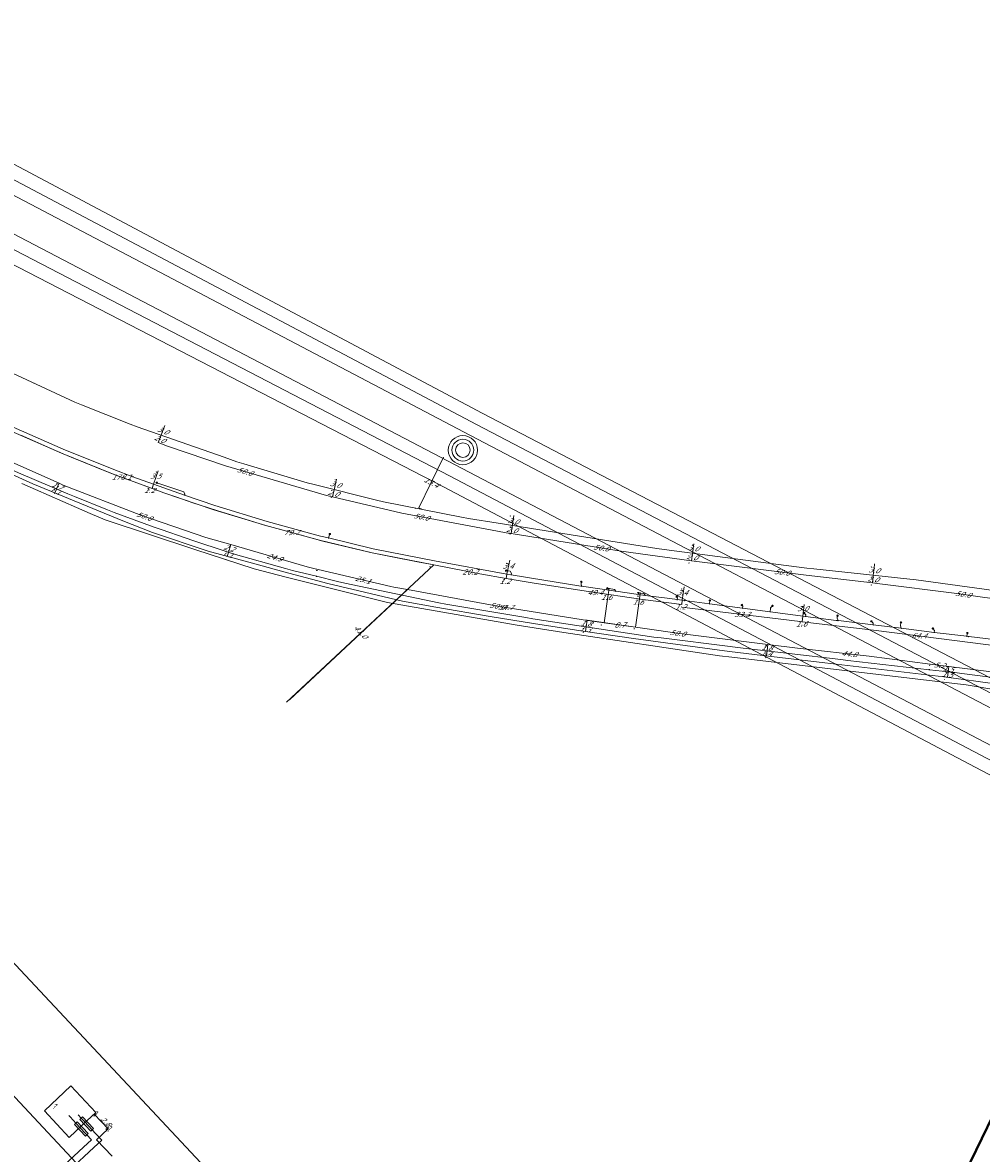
# Model space of a CAD drawing. Header units: metres. Extents: x 124576 to 133557, y 395865 to 402386.
# Tile 354 of 447: x 129584 to 129847, y 401210 to 401520. Entities that reach past the tile are written whole.
import ezdxf
from ezdxf.enums import TextEntityAlignment as Align

# ---------------------------------------------------------------- set-up
doc = ezdxf.new("R2010")
doc.units = ezdxf.units.M
doc.header["$MEASUREMENT"] = 0
for name, color, linetype, lineweight, true_color in [('LG_AanduidingEisVoorzorgsmaatregel', 7, 'Continuous', 40, 0xf7284a), ('LG_Datatransport', 3, 'Continuous', 13, 0x00ff00), ('LG_Hoog_Spanning_Tennet_Tso', 1, 'Continuous', 13, 0xff0000), ('LG_Laag_Spanning_Enexis_Netbeheer_BV', 7, 'Continuous', 13, 0x960000), ('LG_Midden_Spanning_Enexis_Netbeheer_BV', 7, 'Continuous', 13, 0xd20000), ('LG_Riool_Onder_Druk_Gemeente_Tilburg_Ruimtelijke_Uitvoering', 7, 'Continuous', 13, 0x800080), ('LG_warmte', 7, 'Continuous', 13, 0x008080), ('LG_warmte_Ennatuurlijk_BV', 7, 'Continuous', 13, 0x008080), ('MV_warmte_lijn', 7, 'Continuous', 0, 0x008080)]:
    doc.layers.add(name, color=color, linetype=linetype, lineweight=lineweight, true_color=true_color)
for name, color, linetype, lineweight in [('LG_Datatransport_P_Ziggo_BV', 7, 'Continuous', 0), ('LG_Hoog_Spanning_P_Tennet_Tso', 7, 'Continuous', 0), ('LG_Laag_Spanning_P_Enexis_Netbeheer_BV', 7, 'Continuous', 0), ('LG_Midden_Spanning_P_Enexis_Netbeheer_BV', 7, 'Continuous', 0), ('MV_Laag_Spanning', 7, 'Continuous', 0), ('MV_Laag_Spanning_lijn', 7, 'Continuous', 0), ('MV_Laag_Spanning_pijl', 7, 'Continuous', 0), ('MV_Midden_Spanning', 7, 'Continuous', 0), ('MV_Midden_Spanning_lijn', 7, 'Continuous', 0), ('MV_Midden_Spanning_pijl', 7, 'Continuous', 0), ('MV_warmte', 7, 'Continuous', 0)]:
    doc.layers.add(name, color=color, linetype=linetype, lineweight=lineweight)
doc.styles.add('Klic_Annotatie', font='verdanai.ttf', dxfattribs={"oblique": 20, "height": 1.4})

# ---------------------------------------------------------------- blocks, each defined once
blk = doc.blocks.new('Onbekend_5')
at = {"layer": 'LG_Datatransport_P_Ziggo_BV'}
blk.add_hatch(color=256, dxfattribs=at).paths.add_polyline_path([(-0.3, -1.1, -0.262633), (0.2, 0.2), (0.6, 0.5, 0.379827), (0.7, 1.3), (0.7, 1.3, 0.228508), (0, 1.5), (0, 1.5, 0.459053), (-0.8, 0.8), (-1.3, 0.9, -0.414214), (-0.1, 2, -0.243799), (1.1, 1.5, -0.379827), (0.9, 0.1), (0.5, -0.2, 0.262633), (0.2, -1.1), (-0.2, -1.1)])
blk.add_circle((0, 0), 2.5, dxfattribs=at)
at = {"layer": 'LG_Datatransport_P_Ziggo_BV', "extrusion": (0, 0, -1)}
blk.add_solid([(0.3, -2.1), (-0.2, -2.1), (0.3, -1.5), (-0.2, -1.5)], dxfattribs=at)
blk = doc.blocks.new('Mof')
at = {"layer": 'LG_Laag_Spanning_P_Enexis_Netbeheer_BV'}
h = blk.add_hatch(color=256, dxfattribs=at)
edge = h.paths.add_edge_path()
edge.add_arc((0, 0), 2, 0, 360)
blk = doc.blocks.new('Mof_1')
at = {"layer": 'LG_Midden_Spanning_P_Enexis_Netbeheer_BV'}
h = blk.add_hatch(color=256, dxfattribs=at)
edge = h.paths.add_edge_path()
edge.add_arc((0, 0), 2, 0, 360)
blk = doc.blocks.new('Streetlight')
at = {"layer": 'LG_Laag_Spanning_P_Enexis_Netbeheer_BV'}
for p, q in [((-1.8, 1.8), (-1.1, 1.1)), ((0, 2.5), (0, 1.5)), ((1.8, 1.8), (1.1, 1.1)), ((-1.1, -1.1), (-1.8, -1.8)), ((0, -1.5), (0, -2.5)), ((1.1, -1.1), (1.8, -1.8))]:
    blk.add_line(p, q, dxfattribs=at)
at = {"layer": 'LG_Laag_Spanning_P_Enexis_Netbeheer_BV', "flags": 128}
for points in [[(-2.5, 0), (-1.5, 0)], [(1.5, 0), (2.5, 0)]]:
    blk.add_lwpolyline(points, dxfattribs=at)
at = {"layer": 'LG_Laag_Spanning_P_Enexis_Netbeheer_BV'}
blk.add_circle((0, 0), 1.5, dxfattribs=at)
blk = doc.blocks.new('m_pijl')
at = {"layer": 'MV_Laag_Spanning_pijl'}
blk.add_hatch(color=7, dxfattribs=at).paths.add_polyline_path([(-1, -0.3), (-1, 0), (-1, 0.3), (0, 0)])
at = {"layer": 'MV_Laag_Spanning_pijl', "flags": 128}
blk.add_lwpolyline([(-1, 0), (-1, 0.3), (0, 0), (-1, -0.3), (-1, 0)], close=True, dxfattribs=at)
blk = doc.blocks.new('m_pijl_1')
at = {"layer": 'MV_Midden_Spanning_pijl'}
blk.add_hatch(color=7, dxfattribs=at).paths.add_polyline_path([(-1, -0.3), (-1, 0), (-1, 0.3), (0, 0)])
at = {"layer": 'MV_Midden_Spanning_pijl', "flags": 128}
blk.add_lwpolyline([(-1, 0), (-1, 0.3), (0, 0), (-1, -0.3), (-1, 0)], close=True, dxfattribs=at)
blk = doc.blocks.new('GSM Mast_1')
at = {"layer": 'LG_Hoog_Spanning_P_Tennet_Tso'}
for radius in [40, 30, 20]:
    blk.add_circle((0, 0), radius, dxfattribs=at)

msp = doc.modelspace()

# ---------------------------------------------------------------- linework, layer by layer
at = {"layer": 'LG_AanduidingEisVoorzorgsmaatregel', "flags": 128}
msp.add_lwpolyline([(129895.24, 401313.04), (129833.29, 401185.49)], dxfattribs=at)
at = {"layer": 'LG_Datatransport', "flags": 128}
for points in [[(129633.78, 401170.26), (129633.78, 401170.26), (129633.78, 401170.26), (129633.78, 401170.26), (129633.78, 401170.26), (129633.78, 401170.26), (129652.02, 401187.35), (129652.02, 401187.35), (129652.02, 401187.35), (129652.02, 401187.35), (129652.03, 401187.35), (129652.03, 401187.35), (129652.03, 401187.35), (129652.03, 401187.35), (129652.03, 401187.36), (129652.03, 401187.36), (129652.02, 401187.36), (129652.02, 401187.36), (129652.02, 401187.36), (129650.4, 401189.08), (129581.11, 401263.28)], [(129562.84, 401246.22), (129633.77, 401170.26), (129633.77, 401170.26), (129633.77, 401170.26), (129633.77, 401170.26), (129633.77, 401170.26), (129633.77, 401170.26), (129633.78, 401170.26), (129633.78, 401170.26)]]:
    msp.add_lwpolyline(points, dxfattribs=at)
at = {"layer": 'LG_Hoog_Spanning_Tennet_Tso'}
for p, q in [((129509, 401520.2), (129710.29, 401413.08)), ((129509, 401515.67), (129708.69, 401410.03)), ((129509, 401511.16), (129707.09, 401406.97)), ((129509, 401500.26), (129702.91, 401399)), ((129509, 401495.81), (129701.31, 401395.95)), ((129509, 401491.37), (129699.71, 401392.89)), ((129710.29, 401413.08), (129937.81, 401294.55)), ((129708.69, 401410.03), (129934.21, 401292.2)), ((129707.09, 401406.97), (129930.61, 401289.85)), ((129702.91, 401399), (129921.9, 401284.17)), ((129701.31, 401395.95), (129918.29, 401281.82)), ((129699.71, 401392.89), (129914.69, 401279.47))]:
    msp.add_line(p, q, dxfattribs=at)
at = {"layer": 'LG_Laag_Spanning_Enexis_Netbeheer_BV'}
for p, q in [((129668.17, 401378.9), (129668.52, 401380)), ((129745.06, 401365.01), (129744.59, 401365.09)), ((129753.62, 401363.77), (129753.09, 401363.84)), ((129772.61, 401360.84), (129772.7, 401361.75)), ((129843.15, 401351.94), (129843.29, 401352.83))]:
    msp.add_line(p, q, dxfattribs=at)
at = {"layer": 'LG_Laag_Spanning_Enexis_Netbeheer_BV', "flags": 128}
for points in [[(129509, 401447.7), (129523.18, 401439.73), (129531.49, 401435.06), (129531.62, 401434.99), (129568.27, 401415.72), (129574.75, 401412.63), (129575.93, 401412.07), (129581.71, 401409.32), (129595.45, 401403.25), (129609.33, 401397.63), (129614.56, 401395.69)], [(129531.62, 401434.99), (129568.27, 401415.72), (129574.75, 401412.63), (129575.93, 401412.07), (129581.71, 401409.32), (129595.45, 401403.25), (129609.33, 401397.63), (129614.56, 401395.69)], [(129581.71, 401409.32), (129595.45, 401403.25), (129609.33, 401397.63), (129614.56, 401395.69), (129620.2, 401393.61), (129628.7, 401390.68), (129637.04, 401387.8), (129651.33, 401383.45), (129662.99, 401380.25), (129666, 401379.42), (129668.17, 401378.9), (129680.39, 401375.97), (129697.23, 401372.68), (129717.07, 401369.01), (129718.25, 401368.81), (129722.15, 401368.16), (129723.25, 401367.98), (129737.34, 401365.72), (129737.54, 401365.69), (129746.91, 401364.3), (129754.96, 401363.16), (129761.71, 401362.27), (129763.75, 401362), (129765.75, 401361.74), (129763.75, 401362), (129765.75, 401361.74)], [(129614.56, 401395.69), (129620.2, 401393.61), (129628.7, 401390.68), (129637.04, 401387.8), (129651.33, 401383.45), (129662.99, 401380.25), (129666, 401379.42), (129668.17, 401378.9), (129680.39, 401375.97), (129697.23, 401372.68), (129717.07, 401369.01), (129718.25, 401368.81), (129722.15, 401368.16), (129723.25, 401367.98), (129737.34, 401365.72), (129737.54, 401365.69), (129746.91, 401364.3), (129754.96, 401363.16), (129761.71, 401362.27), (129763.75, 401362), (129765.75, 401361.74), (129772.61, 401360.84), (129781.67, 401359.66), (129789.24, 401358.67), (129798.93, 401357.41), (129807.35, 401356.31), (129807.83, 401356.25), (129807.93, 401356.24), (129817.46, 401355.08), (129825.17, 401354.14), (129834.2, 401353.03), (129843.15, 401351.94), (129843.65, 401351.88), (129852.85, 401350.76)], [(129614.56, 401395.69), (129620.2, 401393.61), (129628.7, 401390.68), (129637.04, 401387.8), (129651.33, 401383.45), (129662.99, 401380.25), (129666, 401379.42), (129668.17, 401378.9), (129680.39, 401375.97), (129697.23, 401372.68), (129717.07, 401369.01), (129718.25, 401368.81), (129722.15, 401368.16), (129723.25, 401367.98), (129737.34, 401365.72), (129737.54, 401365.69), (129746.91, 401364.3), (129754.96, 401363.16), (129761.71, 401362.27), (129763.75, 401362), (129765.75, 401361.74)], [(129628.7, 401390.68), (129628.78, 401390.89), (129628.49, 401391.53), (129621.09, 401394.03)], [(129718.25, 401368.81), (129718.32, 401369.18), (129717.91, 401369.76), (129716.85, 401369.94)], [(129737.54, 401365.69), (129737.41, 401366.37), (129737.47, 401366.86)], [(129746.91, 401364.3), (129746.58, 401364.77), (129745.06, 401365.01)], [(129754.96, 401363.16), (129754.62, 401363.64), (129753.62, 401363.77)], [(129763.75, 401362), (129763.81, 401362.52), (129763.58, 401362.83)], [(129765.75, 401361.74), (129772.61, 401360.84), (129781.67, 401359.66), (129789.24, 401358.67), (129798.93, 401357.41), (129807.35, 401356.31), (129807.83, 401356.25), (129807.93, 401356.24), (129817.46, 401355.08), (129825.17, 401354.14), (129834.2, 401353.03), (129843.15, 401351.94), (129843.65, 401351.88)], [(129765.75, 401361.74), (129772.61, 401360.84), (129781.67, 401359.66), (129789.24, 401358.67), (129798.93, 401357.41), (129807.35, 401356.31), (129807.83, 401356.25), (129807.93, 401356.24), (129817.46, 401355.08), (129825.17, 401354.14), (129834.2, 401353.03), (129843.15, 401351.94), (129843.65, 401351.88)], [(129781.67, 401359.66), (129781.73, 401360.18), (129781.47, 401360.52)], [(129789.24, 401358.67), (129789.35, 401359.54), (129789.35, 401359.59), (129789.35, 401359.64), (129789.34, 401359.66)], [(129789.34, 401359.66), (129789.34, 401359.71), (129789.34, 401359.72), (129789.34, 401359.81), (129789.37, 401359.88), (129789.65, 401360.15), (129789.85, 401360.28)], [(129798.93, 401357.41), (129798.99, 401357.83), (129798.57, 401358.33)], [(129807.83, 401356.25), (129807.61, 401356.95), (129807.68, 401357.6)], [(129817.46, 401355.08), (129817.49, 401355.53), (129817.02, 401356.06), (129816.97, 401356.06)], [(129825.17, 401354.14), (129824.95, 401354.83), (129825.07, 401355.75)], [(129834.2, 401353.03), (129834.28, 401353.53), (129833.86, 401354.1), (129833.82, 401354.1)], [(129843.65, 401351.88), (129852.85, 401350.76), (129862.12, 401349.25), (129862.89, 401349.13), (129880.75, 401346.22), (129911.64, 401339.33), (129911.76, 401339.3), (129912.19, 401339.21), (129935.71, 401332.65), (129937.34, 401332.19), (129958.62, 401324.97), (129959.41, 401324.67), (129975.49, 401318.52)]]:
    msp.add_lwpolyline(points, dxfattribs=at)
at = {"layer": 'LG_Midden_Spanning_Enexis_Netbeheer_BV', "flags": 128}
for points in [[(129664.89, 401368.39), (129658.31, 401370.01), (129656.38, 401370.52), (129642.01, 401374.56), (129640.1, 401375.15), (129631.01, 401378.2), (129629.12, 401378.84), (129622.29, 401381.18), (129620.41, 401381.85), (129609.41, 401385.9), (129607.54, 401386.62), (129598.55, 401390.23), (129596.7, 401391), (129583.15, 401396.75), (129581.32, 401397.56), (129573.28, 401401.28), (129571.48, 401402.14), (129557.89, 401408.82), (129556.11, 401409.72), (129542.22, 401416.85), (129540.45, 401417.78), (129526.49, 401425.33), (129524.74, 401426.29), (129509, 401435.11)], [(129664.89, 401368.39), (129658.31, 401370.01), (129656.38, 401370.52), (129642.01, 401374.56), (129640.1, 401375.15), (129631.01, 401378.2), (129629.12, 401378.84), (129622.29, 401381.18), (129620.41, 401381.85), (129609.41, 401385.9), (129607.54, 401386.62), (129598.55, 401390.23), (129596.7, 401391), (129583.15, 401396.75), (129581.32, 401397.56), (129573.28, 401401.28), (129571.48, 401402.14), (129557.89, 401408.82), (129556.11, 401409.72), (129542.22, 401416.85), (129540.45, 401417.78), (129526.49, 401425.33), (129524.74, 401426.29), (129509, 401435.11)], [(129664.89, 401368.39), (129658.31, 401370.01), (129656.38, 401370.52), (129642.01, 401374.56), (129640.1, 401375.15), (129631.01, 401378.2), (129629.12, 401378.84), (129622.29, 401381.18), (129620.41, 401381.85), (129609.41, 401385.9), (129607.54, 401386.62), (129598.55, 401390.23), (129596.7, 401391), (129583.15, 401396.75), (129581.32, 401397.56), (129573.28, 401401.28), (129571.48, 401402.14), (129557.89, 401408.82), (129556.11, 401409.72), (129542.22, 401416.85), (129540.45, 401417.78), (129526.49, 401425.33), (129524.74, 401426.29), (129509, 401435.11)], [(129664.89, 401368.39), (129658.31, 401370.01), (129656.38, 401370.52), (129642.01, 401374.56), (129640.1, 401375.15), (129631.01, 401378.2), (129629.12, 401378.84), (129622.29, 401381.18), (129620.41, 401381.85), (129609.41, 401385.9), (129607.54, 401386.62), (129598.55, 401390.23), (129596.7, 401391), (129583.15, 401396.75), (129581.32, 401397.56), (129573.28, 401401.28), (129571.48, 401402.14), (129557.89, 401408.82), (129556.11, 401409.72), (129542.22, 401416.85), (129540.45, 401417.78), (129526.49, 401425.33), (129524.74, 401426.29), (129509, 401435.11)], [(129576.14, 401426.55), (129598.58, 401416.16), (129600.42, 401415.37), (129613.79, 401410.06), (129615.66, 401409.36), (129639.58, 401401.03), (129643.04, 401399.82), (129644.95, 401399.21), (129662.28, 401394.06), (129664.21, 401393.53), (129681.29, 401389.25), (129683.24, 401388.81), (129704.59, 401384.62), (129706.56, 401384.27), (129714.66, 401382.97), (129758.18, 401375.99), (129760.16, 401375.7), (129791.47, 401371.65), (129799.24, 401370.64), (129801.23, 401370.41), (129829.24, 401367.43), (129831.22, 401367.19), (129862.48, 401362.82)], [(129576.14, 401426.55), (129598.58, 401416.16), (129600.42, 401415.37), (129613.79, 401410.06), (129615.66, 401409.36), (129639.58, 401401.03), (129643.04, 401399.82), (129644.95, 401399.21), (129662.28, 401394.06), (129664.21, 401393.53), (129681.29, 401389.25), (129683.24, 401388.81), (129704.59, 401384.62), (129706.56, 401384.27), (129714.66, 401382.97), (129758.18, 401375.99), (129760.16, 401375.7), (129791.47, 401371.65), (129799.24, 401370.64), (129801.23, 401370.41), (129829.24, 401367.43), (129831.22, 401367.19), (129862.48, 401362.82)], [(129576.14, 401426.55), (129598.58, 401416.16), (129600.42, 401415.37), (129613.79, 401410.06), (129615.66, 401409.36), (129639.58, 401401.03), (129643.04, 401399.82), (129644.95, 401399.21), (129662.28, 401394.06), (129664.21, 401393.53), (129681.29, 401389.25), (129683.24, 401388.81), (129704.59, 401384.62), (129706.56, 401384.27), (129714.66, 401382.97), (129758.18, 401375.99), (129760.16, 401375.7), (129791.47, 401371.65), (129799.24, 401370.64), (129801.23, 401370.41), (129829.24, 401367.43), (129831.22, 401367.19), (129862.48, 401362.82)], [(129576.14, 401426.55), (129598.58, 401416.16), (129600.42, 401415.37), (129613.79, 401410.06), (129615.66, 401409.36), (129639.58, 401401.03), (129643.04, 401399.82), (129644.95, 401399.21), (129662.28, 401394.06), (129664.21, 401393.53), (129681.29, 401389.25), (129683.24, 401388.81), (129704.59, 401384.62), (129706.56, 401384.27), (129714.66, 401382.97), (129758.18, 401375.99), (129760.16, 401375.7), (129791.47, 401371.65), (129799.24, 401370.64), (129801.23, 401370.41), (129829.24, 401367.43), (129831.22, 401367.19), (129862.48, 401362.82)], [(129576.14, 401426.55), (129598.58, 401416.16), (129600.42, 401415.37), (129613.79, 401410.06), (129615.66, 401409.36), (129639.58, 401401.03), (129643.04, 401399.82), (129639.58, 401401.03), (129643.04, 401399.82), (129644.95, 401399.21), (129662.28, 401394.06), (129664.21, 401393.53), (129681.29, 401389.25), (129683.24, 401388.81), (129704.59, 401384.62), (129706.56, 401384.27), (129714.66, 401382.97), (129758.18, 401375.99), (129714.66, 401382.97), (129758.18, 401375.99), (129760.16, 401375.7), (129791.47, 401371.65), (129799.24, 401370.64), (129791.47, 401371.65), (129799.24, 401370.64), (129801.23, 401370.41), (129829.24, 401367.43), (129831.22, 401367.19), (129862.48, 401362.82)], [(129576.14, 401426.55), (129598.58, 401416.16), (129600.42, 401415.37), (129613.79, 401410.06), (129615.66, 401409.36), (129639.58, 401401.03), (129643.04, 401399.82), (129639.58, 401401.03), (129643.04, 401399.82), (129644.95, 401399.21), (129662.28, 401394.06), (129664.21, 401393.53), (129681.29, 401389.25), (129683.24, 401388.81), (129704.59, 401384.62), (129706.56, 401384.27), (129714.66, 401382.97), (129758.18, 401375.99), (129714.66, 401382.97), (129758.18, 401375.99), (129760.16, 401375.7), (129791.47, 401371.65), (129799.24, 401370.64), (129791.47, 401371.65), (129799.24, 401370.64), (129801.23, 401370.41), (129829.24, 401367.43), (129831.22, 401367.19), (129862.48, 401362.82)], [(129576.14, 401426.55), (129598.58, 401416.16), (129600.42, 401415.37), (129613.79, 401410.06), (129615.66, 401409.36), (129639.58, 401401.03), (129643.04, 401399.82), (129639.58, 401401.03), (129643.04, 401399.82), (129644.95, 401399.21), (129662.28, 401394.06), (129664.21, 401393.53), (129681.29, 401389.25), (129683.24, 401388.81), (129704.59, 401384.62), (129706.56, 401384.27), (129714.66, 401382.97), (129758.18, 401375.99), (129714.66, 401382.97), (129758.18, 401375.99), (129760.16, 401375.7), (129791.47, 401371.65), (129799.24, 401370.64), (129791.47, 401371.65), (129799.24, 401370.64), (129801.23, 401370.41), (129829.24, 401367.43), (129831.22, 401367.19), (129862.48, 401362.82)], [(129576.14, 401426.55), (129598.58, 401416.16), (129600.42, 401415.37), (129613.79, 401410.06), (129615.66, 401409.36), (129639.58, 401401.03), (129639.58, 401401.03), (129643.04, 401399.82), (129643.04, 401399.82), (129644.95, 401399.21), (129662.28, 401394.06), (129664.21, 401393.53), (129681.29, 401389.25), (129683.24, 401388.81), (129704.59, 401384.62), (129706.56, 401384.27), (129714.66, 401382.97), (129714.66, 401382.97), (129758.18, 401375.99), (129758.18, 401375.99), (129760.16, 401375.7), (129791.47, 401371.65), (129791.47, 401371.65), (129799.24, 401370.64), (129799.24, 401370.64), (129801.23, 401370.41), (129829.24, 401367.43), (129831.22, 401367.19), (129862.48, 401362.82)], [(129576.14, 401426.55), (129598.58, 401416.16), (129600.42, 401415.37), (129613.79, 401410.06), (129615.66, 401409.36), (129639.58, 401401.03), (129639.58, 401401.03), (129643.04, 401399.82), (129643.04, 401399.82), (129644.95, 401399.21), (129662.28, 401394.06), (129664.21, 401393.53), (129681.29, 401389.25), (129683.24, 401388.81), (129704.59, 401384.62), (129706.56, 401384.27), (129714.66, 401382.97), (129714.66, 401382.97), (129758.18, 401375.99), (129758.18, 401375.99), (129760.16, 401375.7), (129791.47, 401371.65), (129791.47, 401371.65), (129799.24, 401370.64), (129799.24, 401370.64), (129801.23, 401370.41), (129829.24, 401367.43), (129831.22, 401367.19), (129862.48, 401362.82)], [(129576.14, 401426.55), (129598.58, 401416.16), (129600.42, 401415.37), (129613.79, 401410.06), (129615.66, 401409.36), (129639.58, 401401.03), (129643.04, 401399.82), (129644.95, 401399.21), (129662.28, 401394.06), (129664.21, 401393.53), (129681.29, 401389.25), (129683.24, 401388.81), (129704.59, 401384.62), (129706.56, 401384.27), (129714.66, 401382.97), (129758.18, 401375.99), (129760.16, 401375.7), (129791.47, 401371.65), (129799.24, 401370.64), (129801.23, 401370.41), (129829.24, 401367.43), (129831.22, 401367.19), (129862.48, 401362.82)], [(129850.82, 401338.94), (129844.96, 401339.74), (129840.86, 401340.28), (129836.8, 401340.81), (129804.23, 401344.65), (129784.89, 401346.97), (129778.04, 401347.79), (129751.77, 401351.38), (129737.34, 401353.46), (129724.39, 401355.45), (129712.51, 401357.33), (129697.61, 401359.9), (129688.4, 401361.56), (129667.95, 401366.4), (129655.92, 401369.64), (129647.29, 401371.98), (129635.15, 401375.3), (129619.91, 401380.43), (129611.74, 401383.64), (129587.11, 401393.78), (129568.85, 401402)], [(129850.82, 401338.94), (129844.96, 401339.74), (129840.86, 401340.28), (129836.8, 401340.81), (129804.23, 401344.65), (129784.89, 401346.97), (129778.04, 401347.79), (129751.77, 401351.38), (129737.34, 401353.46), (129724.39, 401355.45), (129712.51, 401357.33), (129697.61, 401359.9), (129688.4, 401361.56), (129667.95, 401366.4), (129655.92, 401369.64), (129647.29, 401371.98), (129635.15, 401375.3), (129619.91, 401380.43), (129611.74, 401383.64), (129587.11, 401393.78), (129568.85, 401402)], [(129850.82, 401338.94), (129844.96, 401339.74), (129840.86, 401340.28), (129836.8, 401340.81), (129804.23, 401344.65), (129784.89, 401346.97), (129778.04, 401347.79), (129751.77, 401351.38), (129737.34, 401353.46), (129724.39, 401355.45), (129712.51, 401357.33), (129697.61, 401359.9), (129688.4, 401361.56), (129667.95, 401366.4), (129655.92, 401369.64), (129647.29, 401371.98), (129635.15, 401375.3), (129619.91, 401380.43), (129611.74, 401383.64), (129587.11, 401393.78), (129568.85, 401402)], [(129850.82, 401338.94), (129844.96, 401339.74), (129840.86, 401340.28), (129836.8, 401340.81), (129804.23, 401344.65), (129784.89, 401346.97), (129778.04, 401347.79), (129751.77, 401351.38), (129737.34, 401353.46), (129724.39, 401355.45), (129712.51, 401357.33), (129697.61, 401359.9), (129688.4, 401361.56), (129667.95, 401366.4), (129655.92, 401369.64), (129647.29, 401371.98), (129635.15, 401375.3), (129619.91, 401380.43), (129611.74, 401383.64), (129587.11, 401393.78), (129568.85, 401402)], [(129850.82, 401338.94), (129844.96, 401339.74), (129840.86, 401340.28), (129836.8, 401340.81), (129804.23, 401344.65), (129784.89, 401346.97), (129778.04, 401347.79), (129751.77, 401351.38), (129737.34, 401353.46), (129724.39, 401355.45), (129712.51, 401357.33), (129697.61, 401359.9), (129688.4, 401361.56), (129667.95, 401366.4), (129655.92, 401369.64), (129647.29, 401371.98), (129635.15, 401375.3), (129619.91, 401380.43), (129611.74, 401383.64), (129587.11, 401393.78), (129568.85, 401402)], [(129850.82, 401338.94), (129844.96, 401339.74), (129840.86, 401340.28), (129836.8, 401340.81), (129804.23, 401344.65), (129784.89, 401346.97), (129778.04, 401347.79), (129751.77, 401351.38), (129737.34, 401353.46), (129724.39, 401355.45), (129712.51, 401357.33), (129697.61, 401359.9), (129688.4, 401361.56), (129667.95, 401366.4), (129655.92, 401369.64), (129647.29, 401371.98), (129635.15, 401375.3), (129619.91, 401380.43), (129611.74, 401383.64), (129587.11, 401393.78), (129568.85, 401402)], [(129850.82, 401338.94), (129844.96, 401339.74), (129840.86, 401340.28), (129836.8, 401340.81), (129804.23, 401344.65), (129784.89, 401346.97), (129778.04, 401347.79), (129751.77, 401351.38), (129737.34, 401353.46), (129724.39, 401355.45), (129712.51, 401357.33), (129697.61, 401359.9), (129688.4, 401361.56), (129667.95, 401366.4), (129655.92, 401369.64), (129647.29, 401371.98), (129635.15, 401375.3), (129619.91, 401380.43), (129611.74, 401383.64), (129587.11, 401393.78), (129568.85, 401402)], [(129583.15, 401396.75), (129596.7, 401391), (129598.55, 401390.23), (129607.54, 401386.62), (129609.41, 401385.9), (129620.41, 401381.85), (129622.29, 401381.18), (129629.12, 401378.84), (129631.01, 401378.2), (129640.1, 401375.15), (129642.01, 401374.56), (129656.38, 401370.52), (129658.31, 401370.01), (129664.89, 401368.39), (129670.65, 401366.97), (129672.6, 401366.53), (129698.36, 401361.14), (129700.32, 401360.77), (129722.24, 401357.06), (129724.21, 401356.75), (129757.34, 401351.75), (129759.32, 401351.48), (129778.29, 401349.11), (129780.27, 401348.87), (129808.58, 401345.57), (129810.56, 401345.34), (129832.86, 401342.79), (129839.81, 401342), (129841.8, 401341.76), (129852.44, 401340.35)], [(129583.15, 401396.75), (129596.7, 401391), (129598.55, 401390.23), (129607.54, 401386.62), (129609.41, 401385.9), (129620.41, 401381.85), (129622.29, 401381.18), (129629.12, 401378.84), (129631.01, 401378.2), (129640.1, 401375.15), (129642.01, 401374.56), (129656.38, 401370.52), (129658.31, 401370.01), (129664.89, 401368.39), (129670.65, 401366.97), (129672.6, 401366.53), (129698.36, 401361.14), (129700.32, 401360.77), (129722.24, 401357.06), (129724.21, 401356.75), (129757.34, 401351.75), (129759.32, 401351.48), (129778.29, 401349.11), (129780.27, 401348.87), (129808.58, 401345.57), (129810.56, 401345.34), (129832.86, 401342.79), (129839.81, 401342), (129841.8, 401341.76), (129852.44, 401340.35)], [(129583.15, 401396.75), (129596.7, 401391), (129598.55, 401390.23), (129607.54, 401386.62), (129609.41, 401385.9), (129620.41, 401381.85), (129622.29, 401381.18), (129629.12, 401378.84), (129631.01, 401378.2), (129640.1, 401375.15), (129642.01, 401374.56), (129656.38, 401370.52), (129658.31, 401370.01), (129664.89, 401368.39), (129670.65, 401366.97), (129672.6, 401366.53), (129698.36, 401361.14), (129700.32, 401360.77), (129722.24, 401357.06), (129724.21, 401356.75), (129757.34, 401351.75), (129759.32, 401351.48), (129778.29, 401349.11), (129780.27, 401348.87), (129808.58, 401345.57), (129810.56, 401345.34), (129832.86, 401342.79), (129839.81, 401342), (129841.8, 401341.76), (129852.44, 401340.35)], [(129583.15, 401396.75), (129596.7, 401391), (129598.55, 401390.23), (129607.54, 401386.62), (129609.41, 401385.9), (129620.41, 401381.85), (129622.29, 401381.18), (129629.12, 401378.84), (129631.01, 401378.2), (129640.1, 401375.15), (129642.01, 401374.56), (129656.38, 401370.52), (129658.31, 401370.01), (129664.89, 401368.39), (129670.65, 401366.97), (129672.6, 401366.53), (129698.36, 401361.14), (129700.32, 401360.77), (129722.24, 401357.06), (129724.21, 401356.75), (129757.34, 401351.75), (129759.32, 401351.48), (129778.29, 401349.11), (129780.27, 401348.87), (129808.58, 401345.57), (129810.56, 401345.34), (129832.86, 401342.79), (129839.81, 401342), (129841.8, 401341.76), (129852.44, 401340.35)], [(129832.86, 401342.79), (129810.56, 401345.34), (129808.58, 401345.57), (129780.27, 401348.87), (129778.29, 401349.11), (129759.32, 401351.48), (129757.34, 401351.75), (129724.21, 401356.75), (129722.24, 401357.06), (129700.32, 401360.77), (129698.36, 401361.14), (129672.6, 401366.53), (129670.65, 401366.97), (129664.89, 401368.39)], [(129832.86, 401342.79), (129810.56, 401345.34), (129808.58, 401345.57), (129780.27, 401348.87), (129778.29, 401349.11), (129759.32, 401351.48), (129757.34, 401351.75), (129724.21, 401356.75), (129722.24, 401357.06), (129700.32, 401360.77), (129698.36, 401361.14), (129672.6, 401366.53), (129670.65, 401366.97), (129664.89, 401368.39)], [(129832.86, 401342.79), (129810.56, 401345.34), (129808.58, 401345.57), (129780.27, 401348.87), (129778.29, 401349.11), (129759.32, 401351.48), (129757.34, 401351.75), (129724.21, 401356.75), (129722.24, 401357.06), (129700.32, 401360.77), (129698.36, 401361.14), (129672.6, 401366.53), (129670.65, 401366.97), (129664.89, 401368.39)], [(129832.86, 401342.79), (129810.56, 401345.34), (129808.58, 401345.57), (129780.27, 401348.87), (129778.29, 401349.11), (129759.32, 401351.48), (129757.34, 401351.75), (129724.21, 401356.75), (129722.24, 401357.06), (129700.32, 401360.77), (129698.36, 401361.14), (129672.6, 401366.53), (129670.65, 401366.97), (129664.89, 401368.39)], [(129852.44, 401340.35), (129841.8, 401341.76), (129839.81, 401342), (129832.86, 401342.79)], [(129852.44, 401340.35), (129841.8, 401341.76), (129839.81, 401342), (129832.86, 401342.79)], [(129852.44, 401340.35), (129841.8, 401341.76), (129839.81, 401342), (129832.86, 401342.79)], [(129891.21, 401333.36), (129885.33, 401334.71), (129883.37, 401335.11), (129873.39, 401336.85), (129871.42, 401337.19), (129862.41, 401338.79), (129860.44, 401339.13), (129857.21, 401339.69), (129855.23, 401339.98), (129854.42, 401340.09), (129852.44, 401340.35), (129841.8, 401341.76), (129839.81, 401342), (129832.86, 401342.79)]]:
    msp.add_lwpolyline(points, dxfattribs=at)
at = {"layer": 'LG_Riool_Onder_Druk_Gemeente_Tilburg_Ruimtelijke_Uitvoering', "flags": 128}
msp.add_lwpolyline([(129890.78, 401330.6), (129842.97, 401338.61), (129839.04, 401339.08), (129778.72, 401346.23), (129775.38, 401346.63), (129732.7, 401353.01), (129719.91, 401354.96), (129699.46, 401358.53), (129684.34, 401361.17), (129656.52, 401368.19), (129647.76, 401370.4), (129631.55, 401375.72), (129606.94, 401383.83), (129602.86, 401385.62), (129584.06, 401393.82)], dxfattribs=at)
at = {"layer": 'LG_warmte', "flags": 128}
for points in [[(129597.1, 401214.57), (129600.75, 401217.98), (129604.39, 401221.4), (129597.56, 401228.7), (129590.26, 401221.87), (129597.1, 401214.57)], [(129598.56, 401218.13), (129599.29, 401218.81), (129602.29, 401215.6), (129601.56, 401214.91), (129598.56, 401218.13)], [(129600.02, 401219.5), (129600.75, 401220.18), (129603.75, 401216.96), (129603.02, 401216.28), (129600.02, 401219.5)]]:
    msp.add_lwpolyline(points, dxfattribs=at)
at = {"layer": 'LG_warmte_Ennatuurlijk_BV', "flags": 128}
for points in [[(129605.14, 401191.87), (129603.25, 401193.9), (129594.93, 401202.82), (129593.23, 401204.64), (129594.32, 401205.67), (129600.96, 401211.89), (129602.06, 401212.91), (129603.16, 401213.93), (129601.92, 401215.26), (129601.45, 401215.76), (129598.92, 401218.47), (129598.65, 401218.76), (129598.52, 401218.9), (129596.95, 401220.59)], [(129607.88, 401191.87), (129604.71, 401195.27), (129597.76, 401202.72), (129596.05, 401204.55), (129597.15, 401205.57), (129603.79, 401211.79), (129604.88, 401212.81), (129605.98, 401213.84), (129604.27, 401215.66), (129603.38, 401216.62), (129601.27, 401218.88), (129600.66, 401219.54), (129600.38, 401219.84), (129599.57, 401220.71)]]:
    msp.add_lwpolyline(points, dxfattribs=at)
at = {"layer": 'MV_Laag_Spanning_lijn'}
for p, q in [((129697, 401371.5), (129656.66, 401333.84)), ((129743.71, 401355.66), (129744.83, 401363.42)), ((129752.28, 401354.43), (129753.4, 401362.19))]:
    msp.add_line(p, q, dxfattribs=at)
at = {"layer": 'MV_Laag_Spanning_pijl'}
for p, q in [((129620.2, 401393.61), (129621.46, 401397.27)), ((129619.78, 401392.48), (129620.2, 401393.61)), ((129717.05, 401369.02), (129717.89, 401372.78)), ((129716.86, 401367.83), (129717.05, 401369.02)), ((129744.83, 401363.42), (129745.06, 401365.01)), ((129765.14, 401361.82), (129765.66, 401365.54)), ((129753.4, 401362.19), (129753.62, 401363.77)), ((129765.02, 401360.62), (129765.14, 401361.82)), ((129798.19, 401357.5), (129798.55, 401360.7)), ((129743.71, 401355.66), (129752.28, 401354.43)), ((129798, 401355.91), (129798.19, 401357.5))]:
    msp.add_line(p, q, dxfattribs=at)
at = {"layer": 'MV_Laag_Spanning_pijl', "flags": 128}
for points in [[(129530.92, 401434.01), (129540.99, 401428.56), (129554.32, 401421.54), (129567.73, 401414.65), (129581.21, 401408.23), (129594.98, 401402.15), (129608.9, 401396.51), (129619.78, 401392.48)], [(129697, 401371.5), (129692.56, 401372.37), (129685.63, 401373.72), (129680.14, 401374.79), (129675.81, 401375.83), (129666.6, 401378.04), (129660.41, 401379.72), (129655.33, 401381.11), (129650.61, 401382.42), (129646.5, 401383.67), (129641.09, 401385.32), (129637.58, 401386.39), (129631, 401388.58), (129626.57, 401390.08), (129623.01, 401391.29), (129618.59, 401392.92), (129609.6, 401396.25), (129604.4, 401398.33), (129597.57, 401401.1), (129595.4, 401401.98), (129591.82, 401403.55), (129583.79, 401407.09)], [(129619.78, 401392.48), (129623.01, 401391.29), (129636.68, 401386.66), (129651, 401382.3), (129665.7, 401378.26), (129680.14, 401374.79), (129697, 401371.5)], [(129697, 401371.5), (129709.62, 401369.04), (129716.86, 401367.83)], [(129716.86, 401367.83), (129724.54, 401366.54), (129739.4, 401364.2), (129754.28, 401362.06), (129765.02, 401360.62)], [(129689.78, 401364.77), (129714.03, 401360.27), (129737.95, 401356.49), (129743.71, 401355.66)], [(129764.95, 401359.95), (129797.48, 401355.98), (129798, 401355.91)], [(129798, 401355.91), (129817.52, 401353.67), (129852.62, 401349.18), (129861.87, 401347.67)]]:
    msp.add_lwpolyline(points, dxfattribs=at)
at = {"layer": 'MV_Midden_Spanning_lijn'}
for p, q in [((129692.91, 401387.21), (129693.92, 401386.72)), ((129686.76, 401361.95), (129689.78, 401364.77))]:
    msp.add_line(p, q, dxfattribs=at)
at = {"layer": 'MV_Midden_Spanning_pijl'}
for p, q in [((129622.2, 401406.94), (129623.26, 401409.75)), ((129621.5, 401405.07), (129622.2, 401406.94)), ((129699.65, 401401.03), (129692.91, 401387.21)), ((129669.67, 401392.13), (129670.36, 401395.05)), ((129593.59, 401392.32), (129593.13, 401391.3)), ((129594.29, 401393.9), (129593.59, 401392.32)), ((129669.21, 401390.18), (129669.67, 401392.13)), ((129718.52, 401382.06), (129718.99, 401385.03)), ((129718.21, 401380.09), (129718.52, 401382.06)), ((129641.35, 401377.09), (129640.73, 401374.94)), ((129767.92, 401374.62), (129768.29, 401377.29)), ((129640.73, 401374.94), (129640.41, 401373.86)), ((129767.65, 401372.64), (129767.92, 401374.62)), ((129817.28, 401366.58), (129817.5, 401368.57)), ((129657.43, 401334.55), (129686.76, 401361.95)), ((129739.06, 401356.33), (129738.8, 401354.55)), ((129738.8, 401354.55), (129738.62, 401353.27)), ((129788.62, 401349.71), (129788.41, 401347.92)), ((129788.41, 401347.92), (129788.24, 401346.56)), ((129833.06, 401344.34), (129838.25, 401343.67)), ((129838.25, 401343.67), (129838.06, 401342.2)), ((129838.06, 401342.2), (129837.86, 401340.69))]:
    msp.add_line(p, q, dxfattribs=at)
at = {"layer": 'MV_Midden_Spanning_pijl', "flags": 128}
for points in [[(129552.47, 401413.62), (129571.35, 401404.11), (129594.29, 401393.9)], [(129621.5, 401405.07), (129624.04, 401404.11), (129639.94, 401398.68), (129667.57, 401390.57), (129669.21, 401390.18)], [(129641.35, 401377.09), (129634.57, 401379.05), (129616.7, 401385.18), (129595.42, 401393.39), (129594.29, 401393.9)], [(129669.21, 401390.18), (129688.28, 401385.66), (129717.82, 401380.15), (129718.17, 401380.09)], [(129718.21, 401380.09), (129748.42, 401375.29), (129767.65, 401372.64)], [(129641.35, 401377.09), (129662.32, 401371.01), (129664.17, 401370.57), (129665.34, 401370.29)], [(129689.78, 401364.77), (129686.06, 401365.46), (129685.27, 401365.61), (129665.34, 401370.29)], [(129767.65, 401372.64), (129768.4, 401372.53), (129799.1, 401368.66), (129817.28, 401366.58)], [(129817.5, 401368.57), (129817.84, 401371.55), (129817.87, 401371.78)], [(129689.78, 401364.77), (129714.03, 401360.27), (129737.95, 401356.49), (129739.06, 401356.33)], [(129817.28, 401366.58), (129819.3, 401366.35), (129839.66, 401363.8), (129863.68, 401360.42), (129866.75, 401359.91)], [(129739.06, 401356.33), (129763.77, 401352.79), (129788.62, 401349.71)], [(129788.62, 401349.71), (129796.7, 401348.71), (129816.32, 401346.49), (129833.06, 401344.34)], [(129838.25, 401343.67), (129852.09, 401341.89), (129876.02, 401338.01)]]:
    msp.add_lwpolyline(points, dxfattribs=at)
at = {"layer": 'MV_warmte_lijn'}
for p, q in [((129603.91, 401220.95), (129607.74, 401216.86)), ((129603.91, 401220.95), (129604.52, 401220.89)), ((129603.91, 401220.95), (129603.93, 401220.34)), ((129607.74, 401216.86), (129604.57, 401213.89)), ((129607.74, 401216.86), (129607.13, 401216.92)), ((129607.74, 401216.86), (129607.72, 401217.47)), ((129608.81, 401209.37), (129604.57, 401213.89))]:
    msp.add_line(p, q, dxfattribs=at)

# ---------------------------------------------------------------- block references
at = {"layer": 'LG_Datatransport_P_Ziggo_BV', "xscale": 0.1, "yscale": 0.1, "zscale": 0.1}
msp.add_blockref('Onbekend_5', (129607.43, 401216.77), dxfattribs=at)
at = {"layer": 'LG_Hoog_Spanning_P_Tennet_Tso', "xscale": 0.1, "yscale": 0.1, "zscale": 0.1}
msp.add_blockref('GSM Mast_1', (129705, 401402.99), dxfattribs=at)
at = {"layer": 'LG_Laag_Spanning_P_Enexis_Netbeheer_BV', "xscale": 0.1, "yscale": 0.1, "zscale": 0.1}
for name, p in [('Mof', (129614.56, 401395.69)), ('Mof', (129628.7, 401390.68)), ('Mof', (129668.17, 401378.9)), ('Mof', (129718.25, 401368.81)), ('Mof', (129737.54, 401365.69)), ('Mof', (129745.06, 401365.01)), ('Mof', (129746.91, 401364.3)), ('Mof', (129753.62, 401363.77)), ('Mof', (129754.96, 401363.16)), ('Mof', (129763.75, 401362)), ('Mof', (129765.75, 401361.74)), ('Mof', (129772.61, 401360.84)), ('Mof', (129781.67, 401359.66)), ('Mof', (129789.24, 401358.67)), ('Mof', (129789.34, 401359.66)), ('Streetlight', (129789.85, 401360.28)), ('Mof', (129798.93, 401357.41)), ('Mof', (129807.83, 401356.25)), ('Mof', (129817.46, 401355.08)), ('Mof', (129825.17, 401354.14)), ('Mof', (129834.2, 401353.03)), ('Mof', (129843.15, 401351.94)), ('Mof', (129843.65, 401351.88))]:
    msp.add_blockref(name, p, dxfattribs=at)
at = {"layer": 'LG_Laag_Spanning_P_Enexis_Netbeheer_BV'}
for p, xscale, yscale, zscale, rotation in [((129621.09, 401394.03), 0.1, 0.1, 0.1, 201), ((129668.52, 401380), 0.09999999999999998, 0.09999999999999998, 0.09999999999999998, 288), ((129716.85, 401369.94), 0.1, 0.1, 0.1, 190), ((129737.47, 401366.86), 0.09999999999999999, 0.09999999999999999, 0.09999999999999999, 275.9999999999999), ((129744.59, 401365.09), 0.1, 0.1, 0.1, 189), ((129753.09, 401363.84), 0.1, 0.1, 0.1, 188), ((129763.58, 401362.83), 0.1, 0.1, 0.1, 189), ((129772.7, 401361.75), 0.09999999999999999, 0.09999999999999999, 0.09999999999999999, 275.9999999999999), ((129781.47, 401360.52), 0.1, 0.1, 0.1, 187), ((129798.57, 401358.33), 0.1, 0.1, 0.1, 183), ((129807.68, 401357.6), 0.09999999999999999, 0.09999999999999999, 0.09999999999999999, 276.9999999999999), ((129816.97, 401356.06), 0.09999999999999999, 0.09999999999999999, 0.09999999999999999, 184), ((129825.07, 401355.75), 0.09999999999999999, 0.09999999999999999, 0.09999999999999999, 276.9999999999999), ((129833.82, 401354.1), 0.1, 0.1, 0.1, 189), ((129843.29, 401352.83), 0.1, 0.1, 0.1, 279)]:
    msp.add_blockref('Streetlight', p, dxfattribs=dict(at, xscale=xscale, yscale=yscale, zscale=zscale, rotation=rotation))
at = {"layer": 'LG_Midden_Spanning_P_Enexis_Netbeheer_BV', "xscale": 0.1, "yscale": 0.1, "zscale": 0.1}
for p in [(129664.89, 401368.39), (129664.89, 401368.39), (129664.89, 401368.39), (129832.86, 401342.79), (129832.86, 401342.79), (129832.86, 401342.79)]:
    msp.add_blockref('Mof_1', p, dxfattribs=at)
at = {"layer": 'MV_Laag_Spanning_pijl'}
for p, xscale, yscale, zscale, rotation in [((129621, 401397), 0.1, 0.1, 0.1, 70), ((129619, 401392), 0.1, 0.1, 0.1, 340), ((129620, 401393), 0.1, 0.1, 0.1, 68.99999999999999), ((129696, 401371), 0.1, 0.1, 0.1, 349), ((129717, 401372), 0.1, 0.1, 0.1, 77.00000000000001), ((129716, 401367), 0.1, 0.1, 0.1, 351), ((129717, 401369), 0.09999999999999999, 0.09999999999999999, 0.09999999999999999, 80), ((129745, 401365), 0.1, 0.1, 0.1, 81), ((129765, 401365), 0.1, 0.1, 0.1, 82), ((129753, 401363), 0.1, 0.1, 0.1, 81), ((129765, 401361), 0.09999999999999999, 0.09999999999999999, 0.09999999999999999, 84), ((129765, 401360), 0.09999999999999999, 0.09999999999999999, 0.09999999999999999, 353), ((129798, 401360), 0.09999999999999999, 0.09999999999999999, 0.09999999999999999, 83.00000000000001), ((129743, 401355), 0.1, 0.1, 0.1, 351.9999999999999), ((129798, 401355), 0.09999999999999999, 0.09999999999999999, 0.09999999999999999, 354.0000000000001), ((129798, 401357), 0.09999999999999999, 0.09999999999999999, 0.09999999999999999, 83.00000000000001), ((129752, 401354), 0.1, 0.1, 0.1, 351.9999999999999)]:
    msp.add_blockref('m_pijl', p, dxfattribs=dict(at, xscale=xscale, yscale=yscale, zscale=zscale, rotation=rotation))
at = {"layer": 'MV_Midden_Spanning_pijl'}
for p, xscale, yscale, zscale, rotation in [((129623, 401409), 0.1, 0.1, 0.1, 68.99999999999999), ((129622, 401406), 0.1, 0.1, 0.1, 68.99999999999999), ((129670, 401395), 0.1, 0.1, 0.1, 76), ((129593, 401392), 0.1, 0.1, 0.1, 246), ((129594, 401393), 0.1, 0.1, 0.1, 336), ((129594, 401393), 0.1, 0.1, 0.1, 155), ((129669, 401392), 0.1, 0.1, 0.1, 76), ((129593, 401391), 0.1, 0.1, 0.1, 246), ((129669, 401390), 0.1, 0.1, 0.1, 347), ((129692, 401387), 0.1, 0.1, 0.1, 245), ((129718, 401385), 0.09999999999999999, 0.09999999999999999, 0.09999999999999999, 80), ((129718, 401380), 0.1, 0.1, 0.1, 351), ((129718, 401382), 0.09999999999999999, 0.09999999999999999, 0.09999999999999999, 80), ((129768, 401377), 0.1, 0.1, 0.1, 82), ((129640, 401374), 0.1, 0.1, 0.1, 254), ((129767, 401374), 0.1, 0.1, 0.1, 82), ((129640, 401373), 0.1, 0.1, 0.1, 254), ((129767, 401372), 0.09999999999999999, 0.09999999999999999, 0.09999999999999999, 353), ((129817, 401371), 0.09999999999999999, 0.09999999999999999, 0.09999999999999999, 83.00000000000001), ((129665, 401370), 0.1, 0.1, 0.1, 347), ((129665, 401370), 0.1, 0.1, 0.1, 166), ((129817, 401368), 0.09999999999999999, 0.09999999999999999, 0.09999999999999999, 83.00000000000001), ((129817, 401366), 0.09999999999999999, 0.09999999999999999, 0.09999999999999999, 354.0000000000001), ((129686, 401361), 0.1, 0.1, 0.1, 43), ((129739, 401356), 0.1, 0.1, 0.1, 351.9999999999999), ((129738, 401354), 0.1, 0.1, 0.1, 262), ((129738, 401353), 0.1, 0.1, 0.1, 262), ((129788, 401349), 0.09999999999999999, 0.09999999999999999, 0.09999999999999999, 353), ((129788, 401347), 0.1, 0.1, 0.1, 264), ((129788, 401346), 0.1, 0.1, 0.1, 264), ((129833, 401344), 0.09999999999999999, 0.09999999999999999, 0.09999999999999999, 353), ((129838, 401343), 0.09999999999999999, 0.09999999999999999, 0.09999999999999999, 353), ((129837, 401340), 0.09999999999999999, 0.09999999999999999, 0.09999999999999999, 263), ((129838, 401342), 0.09999999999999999, 0.09999999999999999, 0.09999999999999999, 263)]:
    msp.add_blockref('m_pijl_1', p, dxfattribs=dict(at, xscale=xscale, yscale=yscale, zscale=zscale, rotation=rotation))

# ---------------------------------------------------------------- texts
at = {"layer": 'MV_Laag_Spanning', "style": 'Klic_Annotatie', "oblique": 20}
for s, p in [('178.1', (129611.38, 401395.59)), ('3.5', (129620.73, 401395.85)), ('1.2', (129619.02, 401391.92)), ('79.7', (129657.96, 401380.39)), ('20.2', (129706.91, 401369.57)), ('3.4', (129717.33, 401371.23)), ('1.2', (129716.53, 401367.02)), ('49.4', (129741.25, 401363.94)), ('3.4', (129765.07, 401363.9)), ('1.6', (129744.3, 401362.63)), ('1.6', (129752.95, 401361.29)), ('54.7', (129716.68, 401359.85)), ('1.2', (129764.61, 401360)), ('33.3', (129781.48, 401357.93)), ('3.0', (129798.09, 401359.54)), ('8.7', (129748, 401355.05)), ('1.6', (129797.76, 401355.32)), ('64.4', (129829.97, 401352.08))]:
    msp.add_text(s, height=1.4, dxfattribs=at).set_placement(p, align=Align.MIDDLE_CENTER)
at = {"layer": 'MV_Midden_Spanning', "style": 'Klic_Annotatie', "oblique": 20}
for s, rotation, p in [('3.0', 339, (129622.74, 401408.34)), ('2.0', 339, (129621.85, 401406.01)), ('50.0', 344, (129645.2, 401397.14)), ('15.4', 334, (129696.28, 401394.12)), ('1.1', 336, (129593.18, 401391.89)), ('1.7', 336, (129593.76, 401393.19)), ('2.0', 347, (129669.44, 401391.16)), ('3.0', 347, (129670.02, 401393.59)), ('50.0', 341, (129617.6, 401384.87)), ('50.0', 349, (129693.59, 401384.67)), ('3.0', 351, (129718.76, 401383.54)), ('2.0', 351, (129718.36, 401381.08)), ('2.2', 344, (129640.85, 401376.07)), ('50.0', 351, (129742.9, 401376.17)), ('3.0', 352, (129768.12, 401376.1)), ('1.1', 344, (129640.38, 401374.46)), ('24.9', 344, (129653.32, 401373.61)), ('2.0', 352, (129767.78, 401373.63)), ('50.0', 353, (129792.45, 401369.49)), ('3.0', 353, (129817.67, 401370.06)), ('25.1', 347, (129677.54, 401367.43)), ('2.0', 353, (129817.39, 401367.58)), ('50.0', 352, (129842.08, 401363.46)), ('50.0', 351, (129714.37, 401360.21)), ('1.3', 352, (129738.51, 401353.94)), ('1.8', 352, (129738.74, 401355.47)), ('41.0', 313, (129676.91, 401353.19)), ('50.0', 353, (129763.81, 401352.78)), ('1.8', 353, (129788.31, 401348.84)), ('1.4', 353, (129788.13, 401347.27)), ('44.8', 354, (129810.85, 401347.11)), ('5.2', 353, (129835.65, 401344)), ('1.5', 353, (129837.76, 401341.47)), ('1.5', 353, (129837.96, 401342.96))]:
    msp.add_text(s, height=1.4, rotation=rotation, dxfattribs=at).set_placement(p, align=Align.MIDDLE_CENTER)
at = {"layer": 'MV_warmte', "style": 'Klic_Annotatie', "oblique": 20}
for p in [(129592.75, 401223), (129603.91, 401220.95), (129607.74, 401216.86)]:
    msp.add_text('?', height=1.4, dxfattribs=at).set_placement(p, align=Align.MIDDLE_CENTER)
msp.add_text('2.8', height=1.4, rotation=317, dxfattribs=at).set_placement((129606.99, 401218.98), align=Align.MIDDLE_CENTER)

doc.saveas('drawing.dxf')
